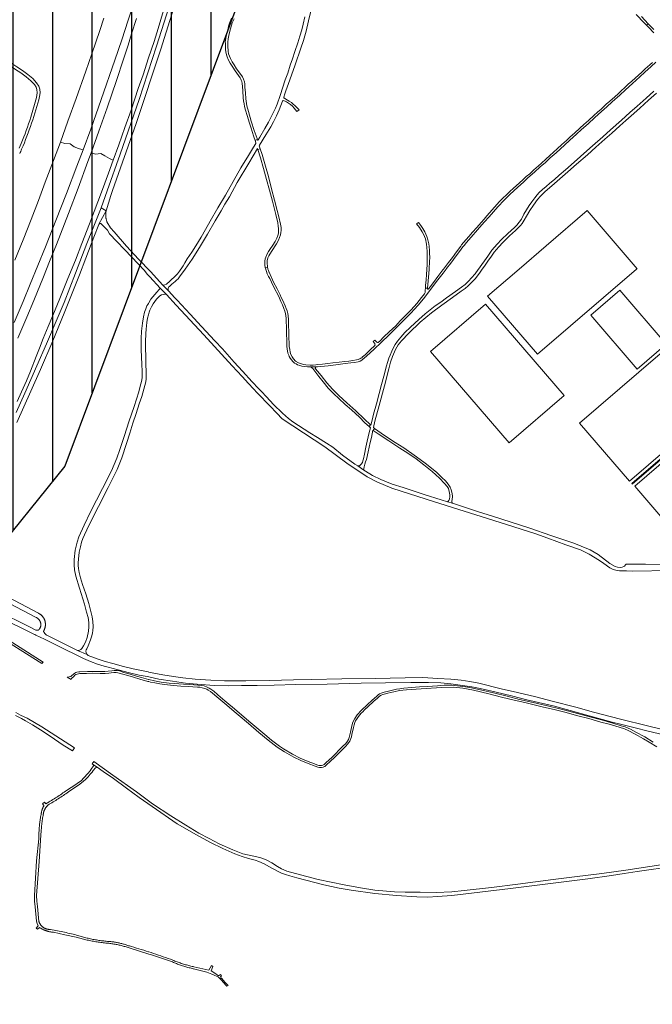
# Model space of a CAD drawing. Extents: x 148869 to 161638, y 453607 to 469810.
# Tile 525 of 656: x 156902 to 157381, y 461943 to 462689. Entities that reach past the tile are written whole.
import ezdxf

# ---------------------------------------------------------------- set-up
doc = ezdxf.new("R2010")
doc.units = 0
doc.layers.add('2024', color=160, linetype='CONTINUOUS')
doc.layers.add('2024 hatch', color=160, linetype='CONTINUOUS')
for name, color, linetype, lineweight in [('B-RO-VH-VERHARDING_ASFALT-GV', 251, 'CONTINUOUS', 18), ('B-RO-VH-VERHARDING_FUNDERING_ZAND-GV', 251, 'CONTINUOUS', 18), ('B-RO-VH-VERHARDING_GESLOTEN-GV', 251, 'CONTINUOUS', 18), ('B-RO-VH-VERHARDING_STRAATBAKSTEEN-GV', 251, 'CONTINUOUS', 18), ('B-RO-VH-VERHARDING_TEGEL_RUBBER-GV', 251, 'CONTINUOUS', 18)]:
    doc.layers.add(name, color=color, linetype=linetype, lineweight=lineweight)

msp = doc.modelspace()

# ---------------------------------------------------------------- hatches: boundary and pattern name
at = {"layer": '2024 hatch'}
h = msp.add_hatch(dxfattribs=at)
h.set_pattern_fill('ANSI31', color=256, scale=29.988, angle=45)
h.set_pattern_definition([(90, (0, 0), (-29.988, 0), [])])
h.paths.add_polyline_path([(155468.24, 462509.2), (155430.3, 462608.99), (155317.39, 462696.7), (155326.79, 462885.8), (155421.55, 463128.67), (155681.88, 463221.51), (155808.81, 463270.9), (155858.2, 463353.96), (156235.32, 463468.35), (156395.06, 463466.8), (156874.43, 463576.88), (157060.31, 463303.94), (157149.74, 462870.77), (157067.92, 462815.11), (157047.81, 462789.79), (157071.17, 462711.57), (156936.5, 462350.7), (156856.27, 462251.62), (156803.36, 462113.22), (156627.76, 461893.96), (156524.84, 461717.19), (156312.22, 461660.25), (156176.03, 461568.49), (155937.87, 461968.15)])

# ---------------------------------------------------------------- linework, layer by layer
at = {"layer": '2024', "flags": 128}
msp.add_lwpolyline([(155468.24, 462509.2), (155430.3, 462608.99), (155317.39, 462696.7), (155326.79, 462885.8), (155421.55, 463128.67), (155681.88, 463221.51), (155808.81, 463270.9), (155858.2, 463353.96), (156235.32, 463468.35), (156395.06, 463466.8), (156874.43, 463576.88), (157060.31, 463303.94), (157149.74, 462870.77), (157067.92, 462815.11), (157047.81, 462789.79), (157071.17, 462711.57), (156936.5, 462350.7), (156856.27, 462251.62), (156803.36, 462113.22), (156627.76, 461893.96), (156524.84, 461717.19), (156312.22, 461660.25), (156176.03, 461568.49), (155937.87, 461968.15)], close=True, dxfattribs=at)
at = {"layer": 'B-RO-VH-VERHARDING_ASFALT-GV', "flags": 128}
for points in [[(157026.43, 462733.99), (157005.92, 462668.93), (156992.63, 462628.49), (156978.33, 462587.16), (156968.54, 462559.34), (156963.99, 462546.43), (156967.76, 462544.28), (156971.28, 462555.68), (156972.46, 462559.5), (156990.37, 462610.44), (157009.18, 462666.62), (157026.79, 462723.15)], [(156917.31, 462630.85), (156917.67, 462633.51), (156917.49, 462636.42), (156916.73, 462638.75), (156915.07, 462641.17), (156912.15, 462644.35), (156908.51, 462647.53), (156904.43, 462650.54), (156900.12, 462653.23), (156896.35, 462655.74), (156893.03, 462658.47), (156889.85, 462661.97), (156887.65, 462665.06), (156886.48, 462667.97), (156885.81, 462670.7), (156885.4, 462674.6), (156885.4, 462678.14), (156886.03, 462682.76), (156886.93, 462686.03), (156888.32, 462689.53), (156890.34, 462692.3), (156893.17, 462695.53), (156896.58, 462698.26), (156899.81, 462700.82)], [(157118.25, 462691.23), (157116.99, 462685.69), (157115.93, 462681.27), (157114.47, 462676.55), (157112.86, 462671.4), (157110.75, 462664.84), (157108.94, 462659.41), (157107.21, 462654.56), (157105.24, 462648.54), (157103.42, 462643.51), (157099.46, 462631.48), (157097.2, 462624.93), (157095.99, 462622.01), (157093.32, 462616.38), (157090.76, 462611.44), (157088.01, 462606.53), (157084.05, 462600.11), (157082.76, 462598), (157082.65, 462597.83), (157082.56, 462597.75), (157082.45, 462597.74), (157082.36, 462597.81), (157082.21, 462598.13), (157080.49, 462597.54), (157080.78, 462596.63), (157081.21, 462595.55), (157081.01, 462595.22), (157079.31, 462592.43), (157075.42, 462586.13), (157069.83, 462576.67), (157063.98, 462566.41), (157058.02, 462555.98), (157052.37, 462546.39), (157046.58, 462536.34), (157042.97, 462530.1), (157039.6, 462524.24), (157035.6, 462517.63), (157032.65, 462512.95), (157029.16, 462507.87), (157027.3, 462504.78), (157025.94, 462502.63), (157024.51, 462500.3), (157024.3, 462500), (157023.27, 462498.55), (157021.65, 462496.54), (157018.36, 462493.29), (157017.88, 462492.82), (157015.93, 462490.78), (157013.46, 462488.6), (157012.22, 462488.09), (157010.75, 462487.97), (157014.82, 462483.63), (157014.74, 462484.58), (157014.72, 462485.43), (157015.06, 462486.27), (157015.65, 462486.96), (157017.52, 462488.52), (157020.04, 462490.76), (157021.01, 462491.63), (157022.19, 462492.69), (157023.83, 462494.81), (157027.09, 462499.26), (157027.61, 462500), (157032.86, 462507.6), (157038.54, 462516.33), (157044.58, 462526.44), (157050.41, 462536.58), (157054.87, 462544.25), (157057.69, 462549.12), (157061.03, 462554.91), (157067.02, 462565.69), (157075.67, 462580.36), (157082.41, 462591.47), (157082.69, 462590.56), (157084.42, 462591.14), (157083.66, 462593.44), (157083.79, 462593.88), (157088.73, 462601.83), (157092.41, 462607.78), (157094.44, 462611.49), (157096.65, 462616.07), (157098.67, 462620.79), (157101.31, 462627.26), (157101.54, 462627.6), (157101.92, 462627.76), (157102.44, 462627.64), (157103.32, 462627.38), (157104.44, 462626.64), (157106.51, 462625.37), (157107.33, 462624.8), (157108.79, 462623.55), (157110.18, 462622.06), (157112.23, 462619.48), (157113.8, 462620.78), (157112.64, 462621.93), (157110.87, 462623.77), (157109.24, 462625.37), (157108.1, 462626.22), (157106.31, 462627.29), (157103.75, 462628.78), (157102.71, 462629.46), (157102.48, 462629.65), (157102.35, 462629.9), (157102.33, 462630.3), (157102.49, 462631), (157102.83, 462632.07), (157103.81, 462635), (157106.95, 462643.37), (157110.81, 462654.79), (157115.25, 462667.45), (157117.14, 462673.14), (157119.14, 462680.2), (157121.04, 462688.07), (157122.88, 462696.4)], [(156886.38, 462690.59), (156884.84, 462686.73), (156883.87, 462683.2), (156883.2, 462678.29), (156883.2, 462674.49), (156883.63, 462670.33), (156883.97, 462668.96), (156884.38, 462667.29), (156885.7, 462664), (156886.56, 462662.79), (156888.13, 462660.58), (156891.51, 462656.87), (156895.04, 462653.97), (156898.93, 462651.38), (156903.19, 462648.72), (156907.14, 462645.82), (156910.61, 462642.78), (156913.34, 462639.8), (156914.73, 462637.77), (156915.31, 462636.01), (156915.46, 462633.59), (156914.99, 462630.1), (156910.65, 462615.12)], [(157062.89, 462690.12), (157062.22, 462688.92), (157061.16, 462686.36), (157060.5, 462684.16), (157060.07, 462682.52), (157059.28, 462679.14), (157058.66, 462676.55), (157058.3, 462674.73), (157057.97, 462672.23), (157058.01, 462670.89), (157058, 462668.83), (157058.15, 462666.38), (157058.33, 462664.68), (157058.88, 462662.45), (157059.35, 462660.76), (157060.17, 462658.92), (157061.71, 462655.96), (157063.57, 462653.04), (157065.47, 462650.19), (157067.86, 462646.74), (157069.2, 462644.91), (157069.68, 462644.01), (157069.99, 462643.17), (157070.4, 462642.09), (157070.7, 462640.66), (157071, 462638.46), (157071.2, 462635.16), (157071.54, 462629.9), (157071.78, 462627.49), (157072.18, 462625.28), (157072.48, 462623.33), (157073.23, 462620.57), (157074.49, 462616.35), (157076.27, 462610.59), (157077.45, 462606.9), (157078.22, 462604.35), (157079.59, 462600.35), (157080.49, 462597.54), (157082.21, 462598.13), (157082.01, 462598.91), (157079.86, 462605.1), (157077.67, 462612.17), (157075.52, 462619.32), (157074.29, 462623.83), (157073.58, 462629.05), (157073.19, 462633.55), (157072.88, 462637.81), (157072.69, 462640.36), (157072.41, 462641.86), (157071.82, 462643.95), (157071.04, 462645.66), (157068.92, 462648.45), (157066.54, 462651.76), (157064.57, 462654.91), (157063.27, 462657.04), (157061.92, 462659.51), (157061.16, 462661.24), (157060.43, 462663.25), (157060.1, 462665.27), (157059.86, 462668.9), (157059.82, 462672), (157060.07, 462674.6), (157060.8, 462678.22), (157061.86, 462682.19), (157063.29, 462686.52), (157064.78, 462689.69)], [(157369.23, 462693.01), (157375.26, 462686.61), (157377.08, 462684.76), (157378.32, 462685.96), (157373.13, 462691.37)], [(157382.56, 462681.57), (157379.6, 462684.63), (157378.32, 462685.96), (157377.08, 462684.76), (157378.51, 462683.31), (157382.53, 462679.16)], [(157381.52, 462656.56), (157379.5, 462654.73), (157376.08, 462651.68), (157373.34, 462649.2), (157370.89, 462646.89), (157368.54, 462644.72), (157365.9, 462642.4), (157363.18, 462640.06), (157360.54, 462637.58), (157357.91, 462635.18), (157355.44, 462632.88), (157352.96, 462630.63), (157349.29, 462627.3), (157346.54, 462624.95), (157342.66, 462621.29), (157339.92, 462618.89), (157337.14, 462616.34), (157333.04, 462612.63), (157329.65, 462609.53), (157326.57, 462606.72), (157322.51, 462603.08), (157319.24, 462600.17), (157316.28, 462597.42), (157312.79, 462594.39), (157309.38, 462591.18), (157306.53, 462588.65), (157303.69, 462585.99), (157300.75, 462583.35), (157297.45, 462580.4), (157295.18, 462578.27), (157291.74, 462575.16), (157288.58, 462572.32), (157285.97, 462570.1), (157283.54, 462567.91), (157280.52, 462565.03), (157276.35, 462561.36), (157273.54, 462558.77), (157270.85, 462556.31), (157268.18, 462553.77), (157265.48, 462550.91), (157264, 462549.3), (157261.83, 462546.91), (157258.07, 462542.65), (157256.12, 462540.43), (157253.93, 462537.96), (157251.75, 462535.42), (157248.36, 462531.55), (157245.3, 462528.12), (157242.36, 462524.67), (157238.48, 462520.2), (157236.98, 462518.35), (157236.31, 462517.53), (157233.02, 462513.03), (157229.95, 462508.94), (157226.92, 462505), (157223.23, 462500), (157222.83, 462499.45), (157218.96, 462494.31), (157215.7, 462489.89), (157213.17, 462486.64), (157212.17, 462485.39), (157211.89, 462485.07), (157211.68, 462484.91), (157211.48, 462484.79), (157211.21, 462484.85), (157211.07, 462485.09), (157211.02, 462485.48), (157209.48, 462485.51), (157209.33, 462483.97), (157209.33, 462483.23), (157209.33, 462482.75), (157209.29, 462482.22), (157209.2, 462481.86), (157208.95, 462481.4), (157206.65, 462478.51), (157202.99, 462474.03), (157198.71, 462469.28), (157195.55, 462466.01), (157190.51, 462460.8), (157186.8, 462456.9), (157184.93, 462455.11), (157181.86, 462452.14), (157178.4, 462448.85), (157174.7, 462445.26), (157174.3, 462444.92), (157173.95, 462444.68), (157173.67, 462444.51), (157173.43, 462444.43), (157173.17, 462444.44), (157172.8, 462444.67), (157171.18, 462446.2), (157169.95, 462445.17), (157170.77, 462444.17), (157171.13, 462443.63), (157171.32, 462443.2), (157171.38, 462442.72), (157171.31, 462442.39), (157171.14, 462442.06), (157170.81, 462441.71), (157168.31, 462439.39), (157165.61, 462436.89), (157163.83, 462435.18), (157162.01, 462433.47), (157161.27, 462432.88), (157160.61, 462432.48), (157159.91, 462432.12), (157159.2, 462431.78), (157158.48, 462431.54), (157157.22, 462431.21), (157154.58, 462430.83), (157151.65, 462430.38), (157148.57, 462430.05), (157144.26, 462429.55), (157139.47, 462428.94), (157135.69, 462428.48), (157131.65, 462428.03), (157128.06, 462427.63), (157126.53, 462427.48), (157124.42, 462427.34), (157122.31, 462427.35), (157119, 462427.62), (157117.32, 462427.83), (157114.86, 462428.42), (157113.36, 462428.97), (157111.23, 462430.25), (157109.65, 462431.97), (157108.52, 462433.62), (157107.71, 462435.43), (157107.12, 462437.22), (157106.74, 462439.01), (157106.45, 462441.42), (157106.41, 462443.73), (157106.16, 462448.2), (157106.04, 462452.61), (157105.93, 462457.47), (157105.8, 462461.76), (157105.62, 462464.73), (157105.32, 462466.33), (157104.73, 462468.52), (157104.04, 462470.14), (157103.2, 462472.24), (157102.28, 462474.41), (157101.28, 462476.65), (157100.36, 462478.53), (157099.42, 462480.6), (157097.14, 462485.07), (157094.54, 462490.18), (157091.13, 462497.64), (157090.99, 462497.92), (157090.58, 462498.97), (157090.3, 462500), (157090.23, 462500.24), (157090.01, 462501.49), (157088.26, 462501.19), (157088.62, 462500), (157088.7, 462499.73), (157089.2, 462498.15), (157089.8, 462496.46), (157090.75, 462494.41), (157091.58, 462492.79), (157092.87, 462490.04), (157095.53, 462484.85), (157097.7, 462480.7), (157099.02, 462478.05), (157100.1, 462475.45), (157101.22, 462472.94), (157102.36, 462470.08), (157103.09, 462468.09), (157103.56, 462466.38), (157103.88, 462464.66), (157103.99, 462462.92), (157104.09, 462460.68), (157104.2, 462456.15), (157104.3, 462451.23), (157104.52, 462445.67), (157104.59, 462441.53), (157104.72, 462439.4), (157104.98, 462438.01), (157105.45, 462436.28), (157106, 462434.83), (157106.46, 462433.86), (157107.13, 462432.48), (157108.04, 462431.21), (157109.14, 462429.91), (157110.39, 462428.87), (157111.55, 462428.17), (157112.77, 462427.51), (157114.36, 462426.88), (157116.02, 462426.57), (157118.2, 462426.22), (157120.12, 462426.04), (157121.58, 462425.94), (157127.11, 462425.91), (157127.91, 462426.06), (157130.34, 462426.34), (157135.85, 462426.87), (157141.58, 462427.5), (157148.7, 462428.41), (157153.17, 462428.96), (157155.93, 462429.28), (157158.71, 462429.84), (157160.08, 462430.25), (157161.48, 462431.07), (157165.22, 462434.37), (157170.56, 462439.21), (157176.36, 462444.57), (157181.89, 462450.09), (157185.99, 462454.05), (157191.85, 462460.01), (157198.38, 462466.66), (157203.94, 462472.73), (157208.04, 462477.59), (157211.3, 462481.69), (157218.02, 462490.53), (157223.02, 462497.06), (157225.21, 462500), (157225.54, 462500.43), (157228.83, 462504.64), (157232.81, 462510), (157235.33, 462513.28), (157237.93, 462516.78), (157239.04, 462518.28), (157240.34, 462519.82), (157244.14, 462524.12), (157249.01, 462529.72), (157253.97, 462535.52), (157257.78, 462539.7), (157264.49, 462547.3), (157269.14, 462552.33), (157273.46, 462556.59), (157279.48, 462562.18), (157283.74, 462565.91), (157287.21, 462569.09), (157292.11, 462573.39), (157296.58, 462577.41), (157300.52, 462580.88), (157304.13, 462584.27), (157308.46, 462588.16), (157314.86, 462594.04), (157318.91, 462597.81), (157323.87, 462602.17), (157327.87, 462605.68), (157332.87, 462610.22), (157337.93, 462614.9), (157342.99, 462619.47), (157346.91, 462622.9), (157350.99, 462626.82), (157356.71, 462631.88), (157360.99, 462635.8), (157366.49, 462640.74), (157371.89, 462645.68), (157375.79, 462649.16), (157380.63, 462653.59), (157384.14, 462656.72)], [(157382.58, 462634.76), (157376.81, 462629.61), (157370.02, 462623.47), (157364.49, 462618.63), (157357.95, 462612.83), (157349.83, 462605.49), (157343.93, 462600.28), (157336.02, 462593.34), (157331.91, 462589.63), (157326.97, 462585.3), (157322.14, 462581.08), (157315.7, 462575.31), (157310.87, 462571.2), (157307.39, 462568.04), (157303.84, 462565.03), (157300.99, 462562.62), (157298.31, 462560.3), (157295.67, 462557.97), (157294.15, 462556.35), (157292.39, 462554.05), (157290.22, 462551.03), (157288.22, 462548.18), (157286.14, 462544.89), (157284.18, 462541.63), (157282.21, 462537.95), (157280.5, 462535.51), (157278.71, 462533.35), (157276.95, 462531.56), (157272.06, 462527.13), (157267.15, 462522.48), (157263.78, 462518.96), (157259.91, 462514.39), (157256.73, 462509.85), (157249.85, 462500), (157249.83, 462499.98), (157249.59, 462499.63), (157247.21, 462496.47), (157244.54, 462493.43), (157242.24, 462490.85), (157239.66, 462488.45), (157236.79, 462486.27), (157232.41, 462483.02), (157225.6, 462478.22), (157221.13, 462475.09), (157217.04, 462472.1), (157209.38, 462466.22), (157204.43, 462461.84), (157198.16, 462456.02), (157193.96, 462451.91), (157190.9, 462448.47), (157188.34, 462445.32), (157186.69, 462442.94), (157185.4, 462440.71), (157184.01, 462437.95), (157182.84, 462434.95), (157181.92, 462432.52), (157180.76, 462429.22), (157180.13, 462426.84), (157178.01, 462418.86), (157176.31, 462412.64), (157174.42, 462405.86), (157172.38, 462398.04), (157170.33, 462390.1), (157169.14, 462385.62), (157168.2, 462381.75), (157167.96, 462381.98), (157166.81, 462380.72), (157167.84, 462379.78), (157166.95, 462376.14), (157165.52, 462369.56), (157164.53, 462365.02), (157163.33, 462359.91), (157162.59, 462356.39), (157162.2, 462354.7), (157161.86, 462353.63), (157160.94, 462352.2), (157160.19, 462351.4), (157159.63, 462350.93), (157159.14, 462350.87), (157158.64, 462350.9), (157158.23, 462350.92), (157162.95, 462347.64), (157162.84, 462349.04), (157163.03, 462350.26), (157163.56, 462352.17), (157164.28, 462354.05), (157164.93, 462355.89), (157166.28, 462361.49), (157167.78, 462368.68), (157168.66, 462372.56), (157169.72, 462378.09), (157170.07, 462377.84), (157171.08, 462379.3), (157170.18, 462379.93), (157171.26, 462384.81), (157174.39, 462396.68), (157178.44, 462411.63), (157181.88, 462424.38), (157183.15, 462429.42), (157184.72, 462433.71), (157187, 462439.1), (157189.01, 462442.56), (157191.53, 462445.76), (157197.03, 462451.58), (157205.59, 462459.76), (157214.17, 462466.96), (157221.91, 462472.83), (157230.03, 462478.5), (157236.64, 462483.34), (157239.58, 462485.42), (157241.83, 462487.26), (157243.98, 462489.27), (157247.16, 462492.74), (157250.46, 462496.94), (157252.62, 462500), (157252.87, 462500.35), (157254.68, 462503.06), (157256.9, 462506.13), (157259.52, 462509.87), (157261.67, 462512.87), (157265.06, 462516.99), (157268.11, 462520.28), (157273.31, 462525.27), (157277.66, 462529.22), (157281.57, 462533.14), (157282.74, 462534.56), (157283.56, 462535.74), (157284.41, 462537.06), (157286.17, 462540.14), (157288.71, 462544.47), (157291.39, 462548.58), (157294.46, 462552.76), (157296.64, 462555.34), (157300.14, 462558.85), (157305.29, 462563.23), (157311.32, 462568.42), (157317.44, 462573.78), (157324.07, 462579.58), (157332.19, 462586.73), (157338.51, 462592.41), (157345.38, 462598.38), (157350.76, 462603.1), (157356.86, 462608.59), (157361.26, 462612.5), (157365.39, 462616.23), (157371.98, 462622.03), (157378.56, 462628.04), (157384.68, 462633.38)], [(156903.38, 462595.19), (156901.87, 462591.57)], [(156899.97, 462383.93), (156910.79, 462407.67), (156917.96, 462423.86), (156927.38, 462445.56), (156936.04, 462466.71), (156941.48, 462480.52), (156947.45, 462495.79), (156952.34, 462508.22), (156958.41, 462524.16), (156962.12, 462533.7), (156962.18, 462533.83), (156962.25, 462533.96), (156967.76, 462544.28), (156963.99, 462546.43), (156957.95, 462531.24), (156953.17, 462519.4), (156944.47, 462496.97), (156935.89, 462474.75), (156929.95, 462460.56), (156922.42, 462443.39), (156915.14, 462426.64), (156906.2, 462406.14), (156899.58, 462391.43)], [(157395.74, 462276.18), (157376.31, 462276.36), (157376.18, 462276.37), (157376.01, 462276.38), (157361.51, 462276.44), (157361.46, 462276.37), (157361.35, 462276.22), (157361.23, 462276.07), (157361.1, 462275.93), (157360.39, 462275.09), (157359.82, 462274.72), (157358.62, 462274.23), (157357.36, 462274.04), (157355.09, 462274.14), (157353.22, 462274.76), (157349.13, 462277.05), (157340.43, 462283.69), (157334.3, 462287.29), (157327.58, 462290.17), (157321.86, 462292.37), (157304.6, 462298.16), (157288.57, 462303.75), (157260.38, 462312.91), (157249.8, 462316.22), (157236.13, 462320.66), (157229.97, 462322.6), (157226.2, 462323.78), (157221.52, 462325.26), (157208.58, 462329.36), (157192.67, 462334.48), (157184.34, 462337.18), (157175.79, 462340.58), (157169.41, 462343.77), (157164.11, 462346.83), (157162.95, 462347.64), (157158.23, 462350.92), (157156.14, 462352.37), (157146.86, 462359.14), (157139.38, 462365.03), (157134.54, 462368.16), (157127.73, 462372.54), (157122.03, 462376.1), (157113.36, 462381.58), (157109.16, 462384.22), (157105.76, 462386.89), (157101.32, 462390.81), (157094.51, 462397.55), (157089.27, 462403.28), (157085.28, 462407.36), (157083.2, 462409.48), (157078.42, 462414.71), (157071, 462422.66), (157064.72, 462429.55), (157055.74, 462439.57), (157050.08, 462445.78), (157040.02, 462456.46), (157031.35, 462465.87), (157021.62, 462476.4), (157019.76, 462478.38), (157014.82, 462483.63), (157010.75, 462487.97), (157001.21, 462498.12), (156992.26, 462507.53), (156983.25, 462517.42), (156973.69, 462528.25), (156970.92, 462531.34), (156968.32, 462535.87), (156968.15, 462536.34), (156968.01, 462536.81), (156967.88, 462537.29), (156967.77, 462537.77), (156967.67, 462538.25), (156967.59, 462538.74), (156967.52, 462539.23), (156967.47, 462539.72), (156967.44, 462540.21), (156967.42, 462540.71), (156967.42, 462541.2), (156967.43, 462541.69), (156967.46, 462542.18), (156967.5, 462542.68), (156967.56, 462543.17), (156967.64, 462543.65), (156967.73, 462544.14), (156967.76, 462544.28), (156962.25, 462533.96), (156962.33, 462534.08), (156962.43, 462534.19), (156962.54, 462534.29), (156962.65, 462534.38), (156962.78, 462534.45), (156962.92, 462534.51), (156963.05, 462534.56), (156963.2, 462534.59), (156963.34, 462534.6), (156963.49, 462534.6), (156963.64, 462534.58), (156963.78, 462534.54), (156963.92, 462534.49), (156964.05, 462534.43), (156964.06, 462534.42), (156968.65, 462529.51), (156970.29, 462526.81), (156987.07, 462509.15), (156996.57, 462499.12), (156999.04, 462496.05), (156999.88, 462495.16), (157000, 462495.03), (157000.12, 462494.91), (157000.89, 462494.09), (157008.74, 462485.71), (157013.39, 462480.73), (157020.79, 462472.82), (157041.63, 462450.17), (157063.28, 462426.69), (157070.67, 462418.72), (157070.7, 462418.68), (157075.53, 462413.41), (157075.86, 462413.05), (157082.43, 462406.03), (157091.62, 462396.45), (157096.88, 462390.9), (157100.98, 462386.57), (157133.34, 462365.42), (157150, 462352.97), (157165.36, 462342.67), (157172.62, 462338.78), (157184.15, 462334.08), (157197.43, 462329.86), (157215.74, 462323.99), (157238.94, 462316.59), (157256.59, 462311.07), (157276.39, 462304.81), (157293.22, 462299.52), (157302.15, 462296.19), (157315.97, 462291.24), (157327.04, 462287.33), (157333.64, 462284.15), (157338.15, 462281.33), (157342.07, 462278.66), (157344.78, 462276.97), (157349.29, 462273.77), (157351.17, 462272.71), (157352.79, 462272.07), (157354.8, 462271.6), (157356.67, 462271.49), (157361.87, 462271.4), (157366.41, 462271.27), (157395.47, 462271.58)], [(157397.4, 462149.23), (157377.86, 462154.04), (157357.31, 462159.03), (157336.95, 462164.41), (157323.43, 462168.04), (157305.5, 462172.72), (157293.12, 462175.88), (157279.2, 462179.23), (157266.85, 462182.14), (157249.96, 462186.2), (157243.17, 462187.51), (157236.56, 462188.51), (157228.75, 462189.27), (157218.95, 462189.98), (157207.54, 462190.51), (157194.18, 462190.38), (157171.48, 462189.96), (157146.22, 462189.51), (157123.22, 462189.04), (157109.65, 462188.78), (157091.38, 462188.43), (157073.64, 462188.12), (157057.42, 462188.12), (157046.9, 462188.56), (157035.1, 462189.46), (157025.74, 462190.38), (157018.83, 462191.32), (157010.65, 462192.61), (157003.93, 462193.87), (157000, 462194.72), (156999.42, 462194.84), (156994.43, 462195.84), (156988.24, 462197.2), (156980.89, 462199.04), (156972.77, 462201.15), (156967.03, 462202.78), (156962.51, 462204.22), (156956.03, 462206.58), (156954.13, 462207.39), (156953.3, 462207.94), (156946.14, 462211.17), (156944.93, 462211.57), (156943.08, 462212.48), (156935.52, 462216.33), (156922.75, 462222.65), (156922.64, 462222.73), (156922.45, 462222.88), (156922.26, 462223.03), (156922.08, 462223.19), (156921.9, 462223.36), (156921.73, 462223.53), (156921.57, 462223.71), (156921.41, 462223.89), (156921.34, 462223.98), (156921.08, 462224.32), (156920.97, 462224.47), (156920.84, 462224.67), (156920.71, 462224.87), (156920.59, 462225.08), (156920.48, 462225.3), (156920.38, 462225.52), (156920.44, 462226.11), (156920.55, 462226.29), (156920.67, 462226.54), (156920.8, 462226.78), (156920.91, 462227.03), (156921.02, 462227.28), (156921.12, 462227.54), (156921.21, 462227.79), (156921.3, 462228.05), (156921.38, 462228.32), (156921.45, 462228.58), (156921.51, 462228.85), (156921.57, 462229.12), (156921.61, 462229.39), (156921.65, 462229.66), (156921.68, 462229.93), (156921.71, 462230.2), (156921.72, 462230.48), (156921.73, 462230.75), (156921.73, 462231.03), (156921.72, 462231.3), (156921.7, 462231.57), (156921.68, 462231.84), (156921.64, 462232.12), (156921.6, 462232.39), (156921.56, 462232.66), (156921.5, 462232.93), (156921.43, 462233.19), (156921.36, 462233.46), (156921.28, 462233.72), (156921.2, 462233.98), (156921.1, 462234.23), (156921, 462234.49), (156920.89, 462234.74), (156920.77, 462234.99), (156920.65, 462235.23), (156920.52, 462235.47), (156920.38, 462235.71), (156920.23, 462235.94), (156920.08, 462236.17), (156919.92, 462236.39), (156919.76, 462236.61), (156919.59, 462236.83), (156919.41, 462237.04), (156919.23, 462237.24), (156919.04, 462237.44), (156918.84, 462237.63), (156918.64, 462237.82), (156918.44, 462238), (156918.23, 462238.17), (156918.01, 462238.34), (156917.79, 462238.5), (156917.56, 462238.66), (156917.33, 462238.81), (156917.1, 462238.95), (156916.86, 462239.09), (156916.62, 462239.21), (156916.37, 462239.34), (156865.91, 462265.79)], [(156864.05, 462262.63), (156914.59, 462236.14), (156914.79, 462236.05), (156914.98, 462235.96), (156915.18, 462235.86), (156915.36, 462235.74), (156915.55, 462235.63), (156915.73, 462235.51), (156915.9, 462235.38), (156916.07, 462235.24), (156916.24, 462235.1), (156916.4, 462234.95), (156916.55, 462234.79), (156916.7, 462234.63), (156916.84, 462234.47), (156916.98, 462234.3), (156917.11, 462234.12), (156917.23, 462233.94), (156917.35, 462233.76), (156917.46, 462233.57), (156917.56, 462233.38), (156917.66, 462233.18), (156917.75, 462232.98), (156917.83, 462232.78), (156917.9, 462232.58), (156917.97, 462232.37), (156918.03, 462232.16), (156918.08, 462231.95), (156918.12, 462231.73), (156918.16, 462231.52), (156918.18, 462231.3), (156918.2, 462231.08), (156918.21, 462230.87), (156918.22, 462230.65), (156918.21, 462230.43), (156918.2, 462230.21), (156918.18, 462229.99), (156918.15, 462229.78), (156918.12, 462229.56), (156918.07, 462229.35), (156918.02, 462229.14), (156917.96, 462228.93), (156917.94, 462228.87), (156917.25, 462227.49), (156917.19, 462227.38), (156917.12, 462227.27), (156917.05, 462227.16), (156916.98, 462227.07), (156916.89, 462226.97), (156916.8, 462226.89), (156916.71, 462226.8), (156916.61, 462226.73), (156916.51, 462226.66), (156916.4, 462226.6), (156916.28, 462226.54), (156916.17, 462226.49), (156916.05, 462226.45), (156915.93, 462226.42), (156915.81, 462226.4), (156915.68, 462226.38), (156915.56, 462226.37), (156915.43, 462226.37), (156915.31, 462226.37), (156915.18, 462226.39), (156915.06, 462226.41), (156914.94, 462226.44), (156914.82, 462226.48), (156914.7, 462226.53), (156914.59, 462226.58), (156914.56, 462226.59), (156910.19, 462228.73), (156858.95, 462253.96)], [(156857.18, 462250.94), (156913.33, 462223.3), (156913.49, 462223.22), (156913.64, 462223.14), (156914.51, 462222.73), (156921, 462219.55), (156928.49, 462215.96), (156936.75, 462211.86), (156944.56, 462208.01), (156950.68, 462205.11), (156955.74, 462202.74), (156961.2, 462200.73), (156966.3, 462199.28), (156969.33, 462198.5), (156976.8, 462196.47), (156985.37, 462194.12), (156992.8, 462192.37), (156998.86, 462191.33), (157000, 462191.08), (157007.67, 462189.4), (157018.09, 462187.73), (157027.93, 462186.41), (157036.75, 462185.58), (157049.57, 462184.6), (157060.57, 462184.37), (157070.21, 462184.48), (157082.06, 462184.55), (157095, 462184.88), (157111.44, 462185.24), (157135.14, 462185.5), (157160.95, 462186.2), (157179.24, 462186.56), (157198.55, 462186.84), (157211.82, 462186.7), (157221.27, 462186.48), (157228.8, 462185.69), (157237.52, 462184.66), (157244.6, 462183.55), (157251.06, 462182.24), (157262.02, 462179.65), (157275.79, 462176.41), (157286.38, 462173.79), (157306.22, 462169.08), (157319.27, 462165.6), (157333.65, 462161.64), (157350.99, 462156.87), (157357.32, 462155.17), (157365.26, 462153.3), (157369.46, 462152.3), (157377.33, 462150.24), (157391.18, 462146.98)], [(156881.25, 462224.97), (156918.9, 462201.13), (156918.97, 462201.29), (156919.91, 462202.21), (156882.14, 462226.23)], [(157382.06, 462141.68), (157375.64, 462145.59), (157368.99, 462149.14), (157364.83, 462151.44), (157360.75, 462153.16), (157357.85, 462154.07), (157351.41, 462156), (157342.95, 462158.42), (157334.2, 462160.69), (157321.9, 462164.09), (157312.39, 462166.61), (157302.1, 462169.24), (157291.04, 462171.69), (157280.87, 462173.97), (157271.47, 462176.54), (157261.01, 462178.97), (157252.2, 462181.03), (157244.51, 462182.69), (157239.81, 462183.52), (157233.84, 462184.37), (157229.29, 462184.73), (157223.64, 462184.7), (157218.59, 462184.37), (157211.05, 462183.83), (157204.97, 462183.48), (157199.06, 462182.93), (157193.26, 462182.47), (157190.24, 462182.11), (157187.65, 462181.71), (157181.56, 462180.34), (157178.27, 462179.56), (157175.96, 462178.77), (157174.88, 462178.23), (157173.85, 462177.49), (157172.37, 462176.29), (157169.17, 462173.43), (157165.34, 462169.87), (157161.12, 462165.83), (157157.95, 462162.29), (157155.98, 462159.5), (157154.61, 462156.87), (157153.73, 462153.93), (157152.68, 462149.18), (157151.76, 462145.15), (157151.25, 462143.62), (157150.59, 462142.43), (157149.17, 462140.67), (157146.76, 462138.24), (157138.86, 462130.34), (157134.03, 462125.84), (157132.87, 462124.75), (157131.87, 462124.24), (157130.85, 462123.96), (157129.92, 462123.9), (157128.85, 462124.01), (157127.27, 462124.44), (157125.49, 462125.08), (157120.73, 462126.97), (157114.78, 462129.55), (157108.77, 462132.64), (157102.11, 462136.51), (157099.05, 462138.49), (157092.89, 462143.17), (157087.88, 462147.37), (157075.91, 462157.49), (157064.86, 462166.8), (157059.15, 462171.67), (157054.37, 462175.63), (157052.06, 462177.66), (157049.16, 462180.19), (157047.12, 462181.66), (157045.67, 462182.6), (157044.12, 462183.38), (157042.06, 462184.2), (157040.14, 462184.58), (157037.14, 462184.92), (157034.06, 462185.15), (157030.67, 462185.36), (157026.2, 462185.6), (157022.66, 462185.75), (157019.45, 462186.02), (157015.4, 462186.44), (157009.46, 462187.16), (157004.27, 462188.18), (157000, 462189.12), (156999.67, 462189.2), (156994.61, 462190.53), (156990.59, 462191.61), (156985.85, 462193.07), (156981.17, 462194.47), (156977.86, 462195.54), (156976.4, 462195.88), (156975.28, 462195.97), (156973.81, 462195.96), (156971.96, 462195.79), (156969.24, 462195.46), (156966.74, 462195.25), (156963.96, 462195.25), (156960.05, 462195.28), (156956.92, 462195.23), (156953.68, 462195.21), (156947.74, 462194.89), (156946.99, 462194.84), (156945.44, 462194.62), (156944.66, 462194.31), (156943.9, 462193.83), (156943.05, 462193.13), (156941.82, 462192.08), (156940.9, 462191.45), (156939.73, 462191.1), (156938.51, 462190.82), (156938.13, 462190.83), (156941.14, 462189.03), (156941.1, 462189.26), (156941.49, 462189.8), (156942.06, 462190.34), (156942.9, 462191.2), (156944.12, 462192.26), (156944.87, 462192.77), (156945.84, 462193.21), (156946.76, 462193.35), (156947.9, 462193.53), (156950.09, 462193.66), (156952.76, 462193.77), (156957.27, 462193.81), (156963.16, 462193.75), (156966.99, 462193.74), (156969.73, 462193.9), (156971.56, 462194.12), (156973.42, 462194.37), (156975.23, 462194.35), (156976.48, 462194.17), (156977.58, 462193.9), (156980.46, 462193.03), (156984.05, 462192.01), (156988.47, 462190.78), (156993.11, 462189.42), (156999.38, 462187.71), (157000, 462187.53), (157001.4, 462187.13), (157004.59, 462186.53), (157008.41, 462185.87), (157011.89, 462185.31), (157018.8, 462184.58), (157024.34, 462184.05), (157029.73, 462183.74), (157036.9, 462183.39), (157038.72, 462183.22), (157040.39, 462182.83), (157042.35, 462182.24), (157043.86, 462181.65), (157044.96, 462181.02), (157046.74, 462179.91), (157048.2, 462178.8), (157051.43, 462176.08), (157059.11, 462169.72), (157064.75, 462164.88), (157067.66, 462162.41), (157075.46, 462155.7), (157083.47, 462148.97), (157090.39, 462143.11), (157097.33, 462137.73), (157102.88, 462134.25), (157109.92, 462130.22), (157115.2, 462127.66), (157120.77, 462125.34), (157125.95, 462123.32), (157128.08, 462122.65), (157129.42, 462122.44), (157130.85, 462122.45), (157132.08, 462122.58), (157132.64, 462122.84), (157133.32, 462123.25), (157134.66, 462124.35), (157137.49, 462126.94), (157140.94, 462130.16), (157146.8, 462136.1), (157149.29, 462138.6), (157150.57, 462140.01), (157151.64, 462141.36), (157152.23, 462142.37), (157152.58, 462143.12), (157153.07, 462144.34), (157153.44, 462145.61), (157153.86, 462147.32), (157155.02, 462152.84), (157155.57, 462154.82), (157156.08, 462156.4), (157156.7, 462157.72), (157157.86, 462159.53), (157158.91, 462161.09), (157160.91, 462163.47), (157162.11, 462164.69), (157163.48, 462166.04), (157165.97, 462168.46), (157170.45, 462172.58), (157173.18, 462175.03), (157174.83, 462176.48), (157176.07, 462177.22), (157177.2, 462177.71), (157178.23, 462178.01), (157181.14, 462178.76), (157185.57, 462179.81), (157189.85, 462180.65), (157195.15, 462181.15), (157206.25, 462182), (157221.65, 462183.1), (157231.12, 462183.25), (157237.79, 462182.49), (157246.03, 462180.92), (157257.54, 462178.18), (157267.21, 462175.76), (157276.64, 462173.55), (157284.83, 462171.6), (157298.08, 462168.42), (157308.16, 462166.09), (157315.03, 462164.46), (157324.93, 462161.64), (157333.24, 462159.45), (157342.4, 462156.77), (157348.76, 462155.14), (157356.41, 462153.05), (157360.43, 462151.67), (157363.17, 462150.42), (157368.33, 462147.69), (157374.71, 462144.22), (157379.1, 462141.66), (157384.91, 462137.98)]]:
    msp.add_lwpolyline(points, dxfattribs=at)
at = {"layer": 'B-RO-VH-VERHARDING_ASFALT-GV'}
for points in [[(156903.72, 462590.93, 0.037842), (156917.31, 462630.85)], [(156910.65, 462615.12, -0.019309), (156903.38, 462595.19)], [(156902.23, 462587.5, 0.003582), (156903.72, 462590.93)]]:
    msp.add_lwpolyline(points, format="xyb", dxfattribs=at)
at = {"layer": 'B-RO-VH-VERHARDING_ASFALT-GV', "flags": 128}
for points in [[(157084.42, 462591.14), (157082.69, 462590.56), (157084.65, 462584.22), (157086.9, 462576.2), (157089.29, 462567.8), (157091.48, 462559.87), (157093.64, 462551.44), (157096.19, 462541.32), (157097.66, 462534.99), (157098.13, 462532.58), (157098.35, 462530.86), (157098.38, 462529.2), (157098.27, 462527.26), (157097.8, 462525.43), (157096.99, 462523.49), (157095.72, 462521.02), (157094, 462518.27), (157091.78, 462514.92), (157090.67, 462513.34), (157089.32, 462511.06), (157088.57, 462509.15), (157088.21, 462507.85), (157087.98, 462506.13), (157088.01, 462504.89), (157088.01, 462503.05), (157088.26, 462501.19), (157090.01, 462501.49), (157089.93, 462501.94), (157089.61, 462504.52), (157089.58, 462506.3), (157090.1, 462508.48), (157090.91, 462510.13), (157093.05, 462513.4), (157096.7, 462519.2), (157098.18, 462521.89), (157099.12, 462523.97), (157099.77, 462525.98), (157100.12, 462527.81), (157100.24, 462529.35), (157100.16, 462531.62), (157099.8, 462534.18), (157098.51, 462539.53), (157097.31, 462544.52), (157095.28, 462552.35), (157093.05, 462560.82), (157090.64, 462570.2), (157088.42, 462578.13), (157085.89, 462586.76)], [(157209.48, 462485.51), (157211.02, 462485.48), (157211.28, 462488.4), (157212.04, 462496.75), (157212.35, 462500), (157212.39, 462500.34), (157212.73, 462505.85), (157212.77, 462508.73), (157212.7, 462512.11), (157212.63, 462514.02), (157212.39, 462517.12), (157212.1, 462519.24), (157211.31, 462522.28), (157210.64, 462524.79), (157209.98, 462526.43), (157208.99, 462528.35), (157207.69, 462530.69), (157206.18, 462532.98), (157204.35, 462535.4), (157202.83, 462534.27), (157205.01, 462531.45), (157207.1, 462528.39), (157208.18, 462526.44), (157209.48, 462522.98), (157210.41, 462519.01), (157210.7, 462516.46), (157210.81, 462513.49), (157210.86, 462508.06), (157210.83, 462503.33), (157210.63, 462500), (157210.61, 462499.73), (157210.35, 462495.91), (157210.01, 462491.83), (157209.59, 462487.73), (157209.5, 462485.7)], [(157013.39, 462480.73), (157008.74, 462485.71), (157007.9, 462484.46), (157006.21, 462482.46), (157004.71, 462480.89), (157001.53, 462477.21), (157000, 462474.4), (156999.72, 462473.89), (156999.27, 462473.26), (156998.65, 462472.13), (156997.72, 462469.93), (156996.84, 462467.28), (156996.05, 462463.78), (156995.26, 462459.1), (156994.56, 462452.97), (156994.25, 462447.38), (156994.3, 462438.91), (156994.64, 462427.96), (156994.9, 462422.35), (156994.87, 462417.58), (156994.42, 462414.87), (156993.54, 462411.34), (156992.4, 462407.16), (156988.85, 462396.04), (156984.98, 462384.23), (156981.64, 462373.91), (156978.05, 462363.27), (156975.76, 462356.79), (156971.72, 462347.24), (156964.99, 462333.9), (156955.97, 462316.08), (156951.05, 462306.08), (156947.11, 462297.3), (156945.65, 462293.12), (156944.2, 462287.03), (156943.56, 462280.09), (156943.48, 462275.95), (156943.8, 462272.2), (156944.86, 462267.27), (156947.51, 462258.4), (156951.27, 462246.3), (156952.89, 462240.08), (156953.99, 462236.18), (156954.64, 462232.23), (156954.68, 462229.06), (156954.28, 462225.62), (156953.29, 462221.01), (156951.96, 462217.4), (156950.59, 462214.65), (156949.42, 462212.6), (156949.01, 462212.22), (156948.57, 462211.8), (156947.45, 462211.26), (156946.14, 462211.17), (156953.3, 462207.94), (156952.8, 462208.62), (156952.54, 462209.56), (156952.45, 462210.58), (156952.65, 462211.54), (156953.05, 462212.45), (156953.97, 462214.51), (156955.74, 462219.12), (156956.85, 462222.22), (156957.34, 462224.5), (156957.63, 462226.01), (156957.85, 462229.24), (156957.61, 462232.96), (156957.12, 462236.66), (156956.21, 462240.65), (156954.56, 462246.66), (156952.35, 462254.11), (156949.92, 462261.2), (156948.39, 462266.09), (156947.23, 462270.07), (156946.74, 462273.31), (156946.55, 462275.44), (156946.55, 462277.43), (156946.71, 462280.35), (156947.36, 462285.55), (156948.17, 462289.68), (156949.14, 462293.21), (156950.16, 462296.05), (156951.24, 462298.74), (156953.08, 462302.56), (156957.53, 462311.85), (156961.88, 462320.21), (156969.15, 462334.5), (156976.09, 462348.24), (156979.6, 462357.07), (156983.02, 462367.87), (156985.55, 462375.84), (156988.05, 462383.27), (156990.46, 462390.68), (156992.8, 462397.94), (156994.67, 462403.51), (156996.35, 462409.03), (156997.08, 462411.92), (156997.67, 462414.73), (156997.93, 462416.79), (156998.11, 462419.58), (156998.07, 462423.11), (156997.87, 462427.05), (156997.66, 462433.4), (156997.51, 462440.61), (156997.46, 462444.84), (156997.71, 462451.22), (156997.96, 462454.56), (156998.65, 462459.62), (156999.15, 462462.83), (156999.74, 462465.51), (157000, 462466.34), (157000.31, 462467.32), (157000.92, 462468.87), (157002.02, 462471.34), (157003.32, 462473.69), (157005.86, 462477.17), (157007.36, 462478.89), (157008.44, 462479.88), (157009.71, 462480.63), (157010.93, 462480.91), (157012.25, 462480.93)], [(157127.11, 462425.91), (157121.58, 462425.94), (157122.71, 462425.7), (157123.37, 462425.41), (157124.26, 462424.7), (157124.92, 462423.81), (157128.87, 462418.65), (157131.98, 462414.62), (157135.99, 462409.8), (157140.08, 462405.55), (157144.05, 462401.94), (157148.79, 462397.43), (157153.55, 462393.31), (157159.58, 462387.8), (157163.67, 462383.56), (157166.81, 462380.72), (157167.96, 462381.98), (157163.24, 462386.66), (157156.83, 462392.71), (157150, 462398.74), (157143.85, 462404.36), (157139.11, 462409.12), (157134.88, 462413.96), (157130.64, 462419.33), (157127.83, 462422.72), (157126.33, 462424.47), (157126.14, 462424.79), (157126.11, 462425.07), (157126.19, 462425.33), (157126.59, 462425.71)], [(157171.08, 462379.3), (157170.07, 462377.84), (157173.78, 462375.25), (157181.91, 462369.81), (157190.23, 462364.27), (157196.27, 462360.52), (157202.48, 462356.24), (157208.46, 462351.64), (157214.62, 462346.7), (157220.28, 462341.54), (157224.07, 462337.72), (157226.1, 462335.44), (157227.04, 462333.75), (157227.6, 462331.66), (157228.04, 462328.91), (157228.04, 462327.59), (157227.76, 462326.03), (157227.32, 462324.78), (157226.79, 462324.17), (157226.2, 462323.78), (157229.97, 462322.6), (157229.68, 462323.03), (157229.53, 462323.49), (157229.57, 462324.33), (157229.7, 462325.51), (157229.97, 462327.83), (157229.9, 462330.11), (157229.13, 462332.91), (157228.28, 462334.75), (157226.7, 462337.11), (157224.73, 462339.57), (157222.02, 462342.26), (157218.16, 462345.85), (157212.85, 462350.32), (157209.34, 462353.12), (157205.62, 462355.82), (157201.02, 462359.15), (157193.09, 462364.56), (157186.69, 462368.67), (157178.55, 462374.08)]]:
    msp.add_lwpolyline(points, close=True, dxfattribs=at)
at = {"layer": 'B-RO-VH-VERHARDING_FUNDERING_ZAND-GV', "flags": 128}
for points in [[(156898.95, 462161.9), (156903.52, 462159.46), (156906.63, 462157.82), (156911.85, 462154.8), (156918.04, 462151.06), (156925.35, 462146.16), (156935.22, 462139.46), (156942.17, 462134.97), (156943.78, 462137.29), (156919.02, 462153.12), (156907.83, 462159.69), (156902.94, 462162.11), (156899.37, 462164.19)], [(157397.69, 462050.24), (157361.31, 462044.66), (157343.06, 462042.05), (157322.46, 462039.58), (157306.23, 462037.65), (157279.45, 462033.92), (157259.58, 462031.53), (157238.94, 462029.16), (157229.58, 462028.18), (157217.65, 462027.7), (157205.64, 462027.86), (157194.32, 462027.95), (157186.06, 462028.25), (157171.23, 462029.49), (157160.33, 462031.23), (157147.95, 462033.5), (157128.32, 462037.62), (157111.04, 462042.1), (157104.49, 462043.9), (157100.62, 462045.53), (157097.45, 462047.47), (157093.11, 462050.1), (157088.84, 462052.39), (157084.89, 462054.01), (157080.95, 462055.05), (157074.68, 462056.36), (157071.21, 462057.12), (157063.72, 462060.07), (157053.35, 462064.64), (157045.65, 462068.62), (157037.94, 462072.72), (157028.07, 462078.63), (157016.75, 462085.72), (157002.79, 462094.97), (156990.61, 462103.97), (156972.72, 462116.68), (156958.47, 462126.94), (156957.22, 462125.17), (156958.2, 462124.5), (156960.99, 462122.58), (156965.53, 462119.46), (156973.16, 462114.04), (156983.01, 462106.79), (156992.78, 462099.61), (157002.45, 462092.84), (157021.42, 462079.74), (157036.04, 462071.29), (157046.84, 462065.55), (157056, 462061.08), (157065.11, 462057.02), (157070.77, 462054.88), (157075.51, 462053.41), (157080.59, 462052.1), (157083.34, 462051.29), (157087.41, 462049.5), (157093.15, 462046.26), (157100.65, 462042.4), (157104.29, 462041.14), (157106.02, 462040.54), (157106.78, 462040.34), (157112.19, 462038.87), (157132.61, 462033.64), (157144.25, 462030.95), (157153.34, 462029.49), (157171.19, 462026.9), (157187.6, 462025.34), (157203.08, 462024.46), (157211.4, 462024.28), (157218.59, 462024.62), (157229.63, 462025.45), (157250.82, 462027.99), (157274.07, 462030.74), (157310.46, 462035.4), (157332.54, 462038.19), (157350.4, 462040.55), (157360.12, 462042.01), (157369.99, 462043.52), (157398.43, 462047.78)]]:
    msp.add_lwpolyline(points, dxfattribs=at)
for points in [[(156960.99, 462122.58), (156958.2, 462124.5), (156958.05, 462123.61), (156956.35, 462121.16), (156955.49, 462120.02), (156953.89, 462117.91), (156950.91, 462114.59), (156948.73, 462112.45), (156946.87, 462111), (156944.75, 462109.59), (156937.74, 462105.08), (156936.82, 462104.42), (156935.89, 462103.76), (156934.96, 462103.11), (156934.03, 462102.47), (156933.09, 462101.83), (156932.15, 462101.2), (156931.2, 462100.57), (156930.25, 462099.96), (156929.3, 462099.35), (156928.34, 462098.74), (156927.37, 462098.15), (156926.4, 462097.55), (156925.43, 462096.97), (156924.46, 462096.4), (156922.02, 462094.8), (156920.98, 462096.05), (156919.52, 462094.91), (156920.56, 462093.52), (156920.39, 462093.23), (156920.22, 462092.94), (156920.07, 462092.64), (156919.92, 462092.34), (156919.77, 462092.04), (156919.64, 462091.73), (156919.51, 462091.42), (156919.39, 462091.11), (156919.28, 462090.79), (156919.18, 462090.47), (156919.08, 462090.15), (156918.99, 462089.83), (156918.91, 462089.5), (156918.83, 462089.17), (156918.77, 462088.84), (156918.71, 462088.52), (156918.66, 462088.18), (156918.61, 462087.85), (156918.59, 462087.66), (156918.42, 462086.78), (156918.26, 462085.89), (156918.11, 462085), (156917.96, 462084.11), (156917.82, 462083.22), (156917.69, 462082.33), (156917.57, 462081.44), (156917.45, 462080.55), (156917.34, 462079.65), (156917.24, 462078.76), (156917.15, 462077.86), (156917.07, 462076.97), (156916.99, 462076.07), (156916.92, 462075.17), (156916.87, 462074.27), (156916.81, 462073.37), (156916.77, 462072.47), (156916.73, 462071.57), (156916.71, 462070.67), (156916.69, 462069.77), (156916.68, 462068.87), (156916.67, 462068.34), (156915.06, 462051.64), (156913.37, 462025.34), (156913.55, 462021.13), (156914.05, 462016.95), (156915.07, 462006.08), (156915.52, 462004.22), (156916.2, 462002.44), (156914.76, 462000.78), (156915.7, 462000), (156915.75, 461999.96), (156915.8, 462000), (156917.19, 462001.25), (156917.53, 462001.02), (156917.87, 462000.8), (156918.22, 462000.59), (156918.58, 462000.38), (156918.93, 462000.18), (156919.26, 462000), (156919.3, 461999.98), (156919.66, 461999.79), (156920.03, 461999.61), (156920.4, 461999.44), (156920.78, 461999.28), (156921.16, 461999.12), (156921.54, 461998.97), (156921.92, 461998.82), (156922.31, 461998.69), (156922.7, 461998.56), (156923.09, 461998.44), (156923.49, 461998.33), (156923.88, 461998.22), (156924.28, 461998.12), (156924.68, 461998.03), (156925.08, 461997.95), (156925.49, 461997.88), (156925.89, 461997.81), (156926.3, 461997.75), (156926.71, 461997.7), (156927.11, 461997.66), (156927.52, 461997.63), (156927.86, 461997.6), (156936.43, 461995.75), (156945, 461993.91), (156945.91, 461993.64), (156946.83, 461993.37), (156947.75, 461993.11), (156948.67, 461992.86), (156949.6, 461992.61), (156950.53, 461992.38), (156951.46, 461992.15), (156952.39, 461991.92), (156953.32, 461991.71), (156954.25, 461991.5), (156955.19, 461991.3), (156956.13, 461991.11), (156957.07, 461990.93), (156958.01, 461990.76), (156958.95, 461990.59), (156959.89, 461990.43), (156960.83, 461990.28), (156961.78, 461990.14), (156962.73, 461990), (156963.68, 461989.87), (156964.63, 461989.75), (156965.58, 461989.64), (156966.53, 461989.54), (156967.48, 461989.44), (156968.43, 461989.36), (156968.77, 461989.33), (156968.9, 461989.31), (156969.7, 461989.22), (156970.49, 461989.13), (156971.28, 461989.02), (156972.07, 461988.91), (156972.86, 461988.79), (156973.64, 461988.66), (156974.43, 461988.52), (156975.21, 461988.37), (156976, 461988.22), (156976.78, 461988.06), (156977.56, 461987.89), (156978.34, 461987.72), (156979.11, 461987.53), (156979.89, 461987.34), (156980.66, 461987.14), (156981.43, 461986.93), (156982.2, 461986.72), (156982.97, 461986.49), (156983.73, 461986.27), (156984.49, 461986.03), (156985.25, 461985.78), (156986.01, 461985.53), (157000, 461981.09), (157001.97, 461980.46), (157017.85, 461975.12), (157018.62, 461974.79), (157019.39, 461974.47), (157020.16, 461974.15), (157020.94, 461973.84), (157021.72, 461973.54), (157022.5, 461973.25), (157023.29, 461972.97), (157024.08, 461972.69), (157024.87, 461972.42), (157025.67, 461972.15), (157026.46, 461971.9), (157027.26, 461971.65), (157028.06, 461971.41), (157028.86, 461971.18), (157029.67, 461970.95), (157030.48, 461970.74), (157031.29, 461970.53), (157032.1, 461970.33), (157032.91, 461970.13), (157033.73, 461969.95), (157033.81, 461969.93), (157044.08, 461967.42), (157047.76, 461965.85), (157048.45, 461965.55), (157052.75, 461963.53), (157054.26, 461962.11), (157054.88, 461962.91), (157054.26, 461963.77), (157055.2, 461964.68), (157054.23, 461965.72), (157052.87, 461964.58), (157050.14, 461966.61), (157047.24, 461968.37), (157048.59, 461971.77), (157047.41, 461972.47), (157045.39, 461968.83), (157034.18, 461971.44), (157033.61, 461971.56), (157032.79, 461971.75), (157031.96, 461971.95), (157031.13, 461972.15), (157030.31, 461972.36), (157029.49, 461972.58), (157028.67, 461972.8), (157027.85, 461973.04), (157027.04, 461973.28), (157026.23, 461973.53), (157025.42, 461973.78), (157024.61, 461974.05), (157023.8, 461974.32), (157023, 461974.6), (157022.2, 461974.89), (157021.4, 461975.18), (157020.61, 461975.49), (157019.82, 461975.79), (157019.03, 461976.11), (157018.25, 461976.44), (157016.42, 461977.1), (157014.59, 461977.76), (157012.76, 461978.41), (157010.93, 461979.05), (157009.1, 461979.69), (157007.26, 461980.32), (157005.42, 461980.94), (157003.58, 461981.55), (157001.73, 461982.16), (157000, 461982.72), (156999.88, 461982.75), (156998.03, 461983.34), (156996.18, 461983.93), (156994.32, 461984.5), (156992.46, 461985.07), (156990.61, 461985.63), (156988.74, 461986.18), (156986.88, 461986.72), (156986.04, 461986.97), (156985.39, 461987.21), (156984.74, 461987.44), (156984.1, 461987.66), (156983.44, 461987.88), (156982.79, 461988.09), (156982.13, 461988.29), (156981.47, 461988.49), (156980.81, 461988.68), (156980.15, 461988.86), (156979.48, 461989.03), (156978.82, 461989.19), (156978.15, 461989.35), (156977.48, 461989.5), (156976.8, 461989.64), (156976.13, 461989.77), (156975.45, 461989.9), (156974.78, 461990.01), (156974.1, 461990.12), (156973.42, 461990.22), (156972.74, 461990.32), (156972.05, 461990.4), (156971.37, 461990.48), (156970.69, 461990.55), (156970, 461990.61), (156969.32, 461990.66), (156968.7, 461990.7), (156968.67, 461990.71), (156967.75, 461990.79), (156966.84, 461990.88), (156965.92, 461990.98), (156965.01, 461991.09), (156964.1, 461991.21), (156963.18, 461991.33), (156962.27, 461991.46), (156961.36, 461991.6), (156960.46, 461991.75), (156959.55, 461991.9), (156958.65, 461992.06), (156957.74, 461992.23), (156956.84, 461992.41), (156955.94, 461992.6), (156955.04, 461992.79), (156954.14, 461993), (156953.25, 461993.21), (156952.35, 461993.42), (156951.46, 461993.65), (156950.57, 461993.88), (156949.68, 461994.12), (156948.8, 461994.37), (156947.92, 461994.63), (156947.04, 461994.89), (156946.16, 461995.17), (156945.28, 461995.45), (156943.98, 461995.78), (156942.68, 461996.1), (156941.38, 461996.41), (156940.08, 461996.72), (156938.77, 461997.02), (156937.46, 461997.31), (156936.15, 461997.59), (156934.84, 461997.87), (156933.53, 461998.14), (156932.22, 461998.4), (156930.9, 461998.65), (156929.58, 461998.89), (156928.27, 461999.13), (156926.95, 461999.36), (156925.62, 461999.58), (156924.65, 461999.74), (156924.58, 461999.74), (156924.32, 461999.76), (156924.05, 461999.78), (156923.79, 461999.82), (156923.53, 461999.86), (156923.27, 461999.91), (156923.02, 461999.97), (156922.89, 462000), (156922.76, 462000.03), (156922.51, 462000.1), (156922.26, 462000.18), (156922.01, 462000.27), (156921.77, 462000.37), (156921.53, 462000.47), (156921.29, 462000.58), (156921.05, 462000.7), (156920.82, 462000.82), (156920.59, 462000.96), (156920.37, 462001.09), (156920.15, 462001.24), (156919.93, 462001.39), (156919.73, 462001.55), (156919.52, 462001.71), (156919.32, 462001.88), (156919.12, 462002.06), (156918.94, 462002.24), (156918.75, 462002.43), (156918.57, 462002.62), (156918.4, 462002.82), (156918.24, 462003.03), (156918.08, 462003.24), (156917.92, 462003.45), (156917.78, 462003.67), (156917.64, 462003.89), (156917.51, 462004.12), (156917.38, 462004.35), (156917.26, 462004.58), (156917.15, 462004.82), (156917.04, 462005.06), (156916.95, 462005.31), (156916.86, 462005.55), (156916.78, 462005.8), (156915.61, 462017.04), (156915.2, 462021.26), (156914.89, 462025.49), (156916.86, 462051.19), (156918.28, 462071.12), (156918.29, 462071.3), (156918.34, 462072.3), (156918.4, 462073.29), (156918.47, 462074.28), (156918.55, 462075.28), (156918.64, 462076.27), (156918.73, 462077.26), (156918.83, 462078.25), (156918.94, 462079.24), (156919.06, 462080.22), (156919.19, 462081.21), (156919.32, 462082.2), (156919.46, 462083.18), (156919.61, 462084.17), (156919.77, 462085.15), (156919.94, 462086.13), (156920.11, 462087.11), (156920.11, 462087.14), (156920.15, 462087.42), (156920.19, 462087.71), (156920.24, 462087.99), (156920.3, 462088.27), (156920.36, 462088.55), (156920.44, 462088.83), (156920.52, 462089.1), (156920.61, 462089.38), (156920.7, 462089.65), (156920.81, 462089.91), (156920.92, 462090.18), (156921.04, 462090.44), (156921.17, 462090.7), (156921.3, 462090.95), (156921.44, 462091.2), (156921.58, 462091.45), (156921.74, 462091.69), (156921.9, 462091.93), (156922.07, 462092.16), (156922.24, 462092.39), (156922.42, 462092.61), (156922.61, 462092.83), (156922.8, 462093.05), (156923, 462093.25), (156923.2, 462093.46), (156923.41, 462093.65), (156923.62, 462093.84), (156923.84, 462094.03), (156924.07, 462094.21), (156924.3, 462094.38), (156924.53, 462094.54), (156925.53, 462095.12), (156926.53, 462095.71), (156927.52, 462096.3), (156928.51, 462096.9), (156929.49, 462097.51), (156930.47, 462098.12), (156931.45, 462098.74), (156932.42, 462099.36), (156933.39, 462100), (156934.35, 462100.64), (156935.31, 462101.28), (156936.26, 462101.93), (156937.21, 462102.59), (156938.15, 462103.26), (156939.09, 462103.93), (156947.82, 462109.9), (156950.57, 462111.99), (156952.12, 462113.45), (156954, 462115.48), (156955.59, 462117.26), (156957.04, 462118.99), (156957.92, 462120.05), (156959.68, 462122.15), (156960.11, 462122.4), (156960.48, 462122.49)], [(157055.05, 461962.72), (157054.88, 461962.91), (157054.26, 461962.11), (157054.34, 461962.02), (157056.98, 461958.98), (157057.78, 461959.65)], [(157058.91, 461958.44), (157057.78, 461959.65), (157056.98, 461958.98), (157058.04, 461957.81), (157059.1, 461956.64), (157060.04, 461957.23)]]:
    msp.add_lwpolyline(points, close=True, dxfattribs=at)
at = {"layer": 'B-RO-VH-VERHARDING_GESLOTEN-GV', "flags": 128}
for points in [[(156965.98, 462690.04), (156962.81, 462680.8), (156956.89, 462663.2), (156952.36, 462650.09), (156945.09, 462629.29), (156938.79, 462612.03), (156933.19, 462596.29), (156936.5, 462595.2), (156940.46, 462594.9), (156943.43, 462592.57), (156946.7, 462591.46), (156949.31, 462590.63), (156950.25, 462590.36), (156955.99, 462605.98), (156963.85, 462628.43), (156974.28, 462658.24), (156979.5, 462673.85), (156984.44, 462688.64), (156990.15, 462706.28)], [(156990.75, 462689.92), (156987.04, 462678.2), (156984.29, 462669.64), (156980.87, 462658.97), (156975.58, 462643.02), (156968.42, 462622.11), (156962.2, 462604.45), (156956.35, 462588.22), (156957.15, 462587.91), (156959.73, 462587.12), (156963.65, 462587.67), (156966.82, 462585.88), (156970.13, 462583.72), (156973.14, 462582.56), (156977.34, 462594.19), (156981.96, 462607.39), (156986.57, 462620.55), (156992.09, 462636.75), (156995.67, 462647.18), (156999.86, 462660.04), (157003.97, 462672.55), (157007.05, 462682.36), (157013.29, 462702.77)], [(156898.11, 462459.45), (156904.81, 462475.37), (156910.21, 462488.59), (156921.73, 462516.89), (156929.63, 462536.74), (156937.57, 462557.24), (156945.46, 462578.14), (156950.25, 462590.36), (156949.31, 462590.63), (156946.7, 462591.46), (156943.43, 462592.57), (156940.46, 462594.9), (156936.5, 462595.2), (156933.19, 462596.29), (156927.87, 462582.22), (156921.63, 462565.78), (156916.42, 462552.09), (156910.89, 462537.53), (156904.8, 462522.3), (156898.65, 462506.87)], [(156900.24, 462399.75), (156903.55, 462406.93), (156907.39, 462415.46), (156910.37, 462422.76), (156914.73, 462433.93), (156917.24, 462440.16), (156920.09, 462447.41), (156923.76, 462456.48), (156927.25, 462464.78), (156932.59, 462477.7), (156938.81, 462492.86), (156944.41, 462506.8), (156949.26, 462519.44), (156955.18, 462534.45), (156964.96, 462560.26), (156969.49, 462572.72), (156973.14, 462582.56), (156970.13, 462583.72), (156966.82, 462585.88), (156963.65, 462587.67), (156959.73, 462587.12), (156957.15, 462587.91), (156956.35, 462588.22), (156953.94, 462581.61), (156946.47, 462561.33), (156939.19, 462542.17), (156930.04, 462518.66), (156924.85, 462505.72), (156920.28, 462494.29), (156912.84, 462476.22), (156907.58, 462463.62), (156900.8, 462447.73)]]:
    msp.add_lwpolyline(points, dxfattribs=at)
at = {"layer": 'B-RO-VH-VERHARDING_STRAATBAKSTEEN-GV', "flags": 128}
msp.add_lwpolyline([(157365.84, 462337.52), (157366.2, 462337.11), (157443.03, 462403.18), (157442.69, 462403.57)], close=True, dxfattribs=at)
at = {"layer": 'B-RO-VH-VERHARDING_TEGEL_RUBBER-GV', "flags": 128}
for points in [[(157369.85, 462500.36), (157332.01, 462544.35), (157301.01, 462517.64), (157280.51, 462500), (157256.68, 462479.49), (157294.51, 462435.53), (157369.43, 462500)], [(157391.92, 462443.17), (157356.71, 462484.12), (157334.74, 462465.2), (157369.98, 462424.26)], [(157314.66, 462404.26), (157255.11, 462473.52), (157213.51, 462437.65), (157273.07, 462368.42)], [(157439.53, 462404.19), (157401.71, 462448.17), (157326.37, 462383.37), (157364.17, 462339.38)], [(157368.16, 462335.58), (157405.8, 462291.66), (157480.5, 462355.69), (157442.76, 462399.72)]]:
    msp.add_lwpolyline(points, close=True, dxfattribs=at)

doc.saveas('drawing.dxf')
